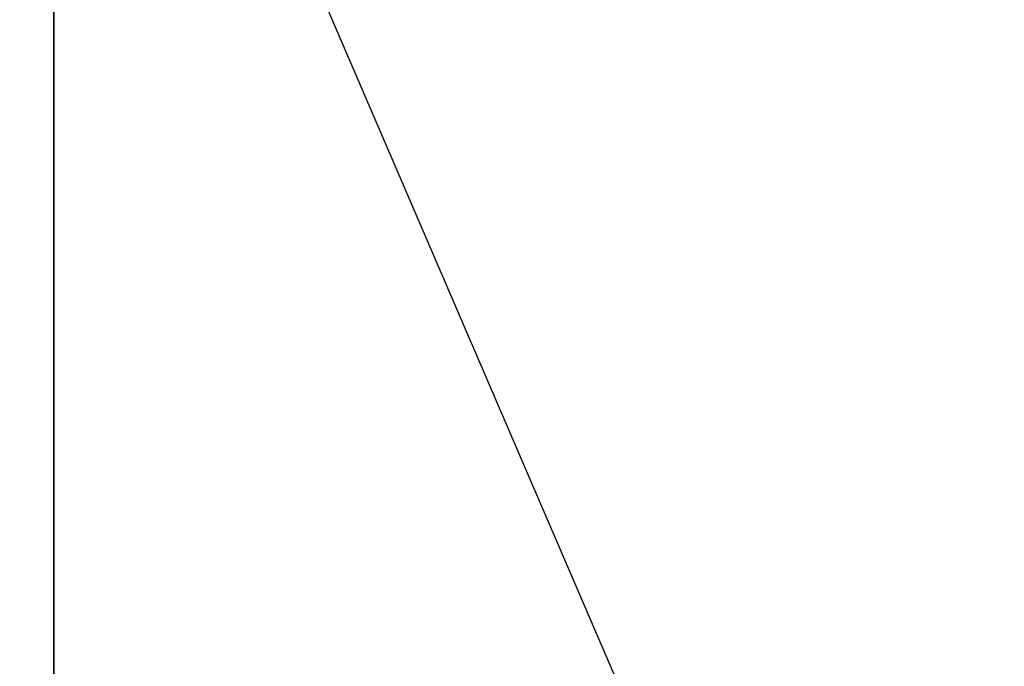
# Model space of a CAD drawing. Extents: x 0 to 80, y 0 to 80.
# Tile 356 of 656: x 9.086106 to 9.086846, y 35.42131 to 35.421796. Entities that reach past the tile are written whole.
import ezdxf

# ---------------------------------------------------------------- set-up
doc = ezdxf.new("R2010")
doc.units = 0
doc.header["$LTSCALE"] = 25.4
doc.layers.get('0').update_dxf_attribs({"color": 13, "linetype": 'CONTINUOUS'})

# ---------------------------------------------------------------- blocks, each defined once
blk = doc.blocks.new('ORBIT-I-KINKIET-20-7806-78')
at = {"color": 7}
for p, q in [((25.48274612, 35.76836014, 303.72213745), (25.53535843, 35.64608002, 303.67276001)), ((25.48274612, 35.64608002, 303.72213745), (25.48274612, 35.76836014, 303.72213745))]:
    blk.add_line(p, q, dxfattribs=at)
mesh = blk.add_polyface(dxfattribs=at)
corners = [(25.48274612, 35.64608002, 303.72213745), (24.77451897, 35.76836014, 304.12255859), (25.48274612, 35.76836014, 303.72213745)]
mesh.append_faces([[corners[k] for k in face] for face in [(0, 1, 2)]], dxfattribs={"color": 7})
mesh = blk.add_polyface(dxfattribs=at)
corners = [(25.48274612, 35.64608002, 303.72213745), (24.77451897, 35.64608002, 304.12255859), (24.77451897, 35.76836014, 304.12255859)]
mesh.append_faces([[corners[k] for k in face] for face in [(0, 1, 2)]], dxfattribs={"color": 7})
mesh = blk.add_polyface(dxfattribs=at)
corners = [(25.93508911, 35.76836014, 344.92849731), (25.20296288, 35.64608002, 344.54324341), (25.93508911, 35.64608002, 344.92849731)]
mesh.append_faces([[corners[k] for k in face] for face in [(0, 1, 2)]], dxfattribs={"color": 7})
mesh = blk.add_polyface(dxfattribs=at)
corners = [(25.93508911, 35.76836014, 344.92849731), (25.20296288, 35.76836014, 344.54324341), (25.20296288, 35.64608002, 344.54324341)]
mesh.append_faces([[corners[k] for k in face] for face in [(0, 1, 2)]], dxfattribs={"color": 7})

msp = doc.modelspace()

# ---------------------------------------------------------------- block references
at = {"color": 0}
msp.add_blockref('ORBIT-I-KINKIET-20-7806-78', (-16.39661407, -0.34607825, -57.5), dxfattribs=at)

doc.saveas('drawing.dxf')
